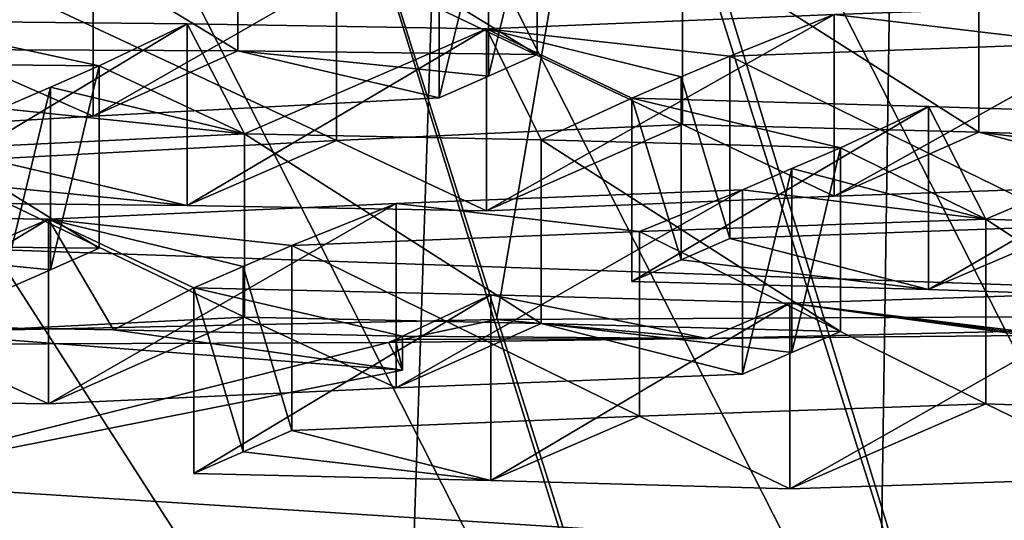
# Model space of a CAD drawing. Header units: metres. Extents: x -24 to 24, y -69 to 184.
# Tile 475 of 656: x -0.545 to -0.204, y 129.745 to 129.918. Entities that reach past the tile are written whole.
import ezdxf

# ---------------------------------------------------------------- set-up
doc = ezdxf.new("R2010")
doc.units = ezdxf.units.M
for name, color, linetype in [('1002', 7, 'CONTINUOUS'), ('1063', 7, 'CONTINUOUS'), ('1249', 7, 'CONTINUOUS'), ('1252', 7, 'CONTINUOUS'), ('1735', 7, 'CONTINUOUS'), ('1746', 7, 'CONTINUOUS'), ('1774', 7, 'CONTINUOUS'), ('1845', 7, 'CONTINUOUS'), ('1857', 7, 'CONTINUOUS'), ('1875', 7, 'CONTINUOUS'), ('1972', 7, 'CONTINUOUS'), ('1978', 7, 'CONTINUOUS'), ('2078', 7, 'CONTINUOUS'), ('2264', 7, 'CONTINUOUS'), ('2277', 7, 'CONTINUOUS'), ('2325', 7, 'CONTINUOUS'), ('2609', 7, 'CONTINUOUS'), ('2829', 7, 'CONTINUOUS'), ('2862', 7, 'CONTINUOUS'), ('2871', 7, 'CONTINUOUS'), ('2982', 7, 'CONTINUOUS'), ('3051', 7, 'CONTINUOUS'), ('3105', 7, 'CONTINUOUS'), ('3160', 7, 'CONTINUOUS'), ('3193', 7, 'CONTINUOUS'), ('3202', 7, 'CONTINUOUS'), ('3228', 7, 'CONTINUOUS'), ('3240', 7, 'CONTINUOUS'), ('3266', 7, 'CONTINUOUS'), ('3298', 7, 'CONTINUOUS'), ('3310', 7, 'CONTINUOUS'), ('3480', 7, 'CONTINUOUS'), ('3661', 7, 'CONTINUOUS'), ('367', 7, 'CONTINUOUS'), ('369', 7, 'CONTINUOUS'), ('373', 7, 'CONTINUOUS'), ('383', 7, 'CONTINUOUS'), ('3898', 7, 'CONTINUOUS'), ('3967', 7, 'CONTINUOUS'), ('419', 2, 'CONTINUOUS'), ('424', 3, 'CONTINUOUS'), ('426', 3, 'CONTINUOUS'), ('434', 7, 'CONTINUOUS'), ('464', 7, 'CONTINUOUS'), ('497', 7, 'CONTINUOUS'), ('554', 2, 'CONTINUOUS'), ('563', 2, 'CONTINUOUS')]:
    doc.layers.add(name, color=color, linetype=linetype)

msp = doc.modelspace()

# ---------------------------------------------------------------- linework, layer by layer
at = {"layer": '1002'}
for points in [[(-0.108092, 129.845969, 228.343153), (-0.210654, 129.849535, 228.260723), (-0.108092, 129.782044, 228.360281)], [(-0.108092, 129.782044, 228.360281), (-0.210654, 129.849535, 228.260723), (-0.210654, 129.785667, 228.277836)]]:
    msp.add_3dface(points, dxfattribs=at)
at = {"layer": '1063'}
for points in [[(-0.467052, 129.879042, 227.611981), (-0.586814, 129.873155, 227.664915), (-0.467052, 129.815629, 227.628972)], [(-0.467052, 129.815629, 227.628972), (-0.586814, 129.873155, 227.664915), (-0.586814, 129.809698, 227.681919)]]:
    msp.add_3dface(points, dxfattribs=at)
at = {"layer": '1249'}
for points in [[(-0.469399, 129.969883, 225.83716), (-0.571977, 129.970243, 225.755576), (-0.4694, 129.907739, 225.853811)], [(-0.4694, 129.907739, 225.853811), (-0.571977, 129.970243, 225.755576), (-0.571977, 129.908149, 225.772214)], [(-0.365858, 129.906452, 225.936409), (-0.469399, 129.969883, 225.83716), (-0.4694, 129.907739, 225.853811)], [(-0.365858, 129.968648, 225.919743), (-0.469399, 129.969883, 225.83716), (-0.365858, 129.906452, 225.936409)]]:
    msp.add_3dface(points, dxfattribs=at)
at = {"layer": '1252'}
msp.add_3dface([(-1.231237, 129.913193, 233.110246), (0, 129.947623, 233.169453), (-0.768468, 129.961058, 233.031323)], dxfattribs=at)
at = {"layer": '1735'}
for points in [[(-0.519413, 129.947627, 226.243353), (-0.39977, 129.953872, 226.190374), (-0.519412, 129.88519, 226.260083)], [(-0.519412, 129.88519, 226.260083), (-0.39977, 129.953872, 226.190374), (-0.39977, 129.89148, 226.207092)], [(-0.639801, 129.878013, 226.313632), (-0.639801, 129.940499, 226.296889), (-0.519413, 129.947627, 226.243353)], [(-0.639801, 129.878013, 226.313632), (-0.519413, 129.947627, 226.243353), (-0.519412, 129.88519, 226.260083)]]:
    msp.add_3dface(points, dxfattribs=at)
at = {"layer": '1746'}
for points in [[(-0.299212, 129.842861, 227.174309), (-0.230561, 129.82519, 227.527191), (-0.179045, 129.84722, 227.121611)], [(-0.230561, 129.82519, 227.527191), (-0.127005, 129.821731, 227.610383), (-0.179045, 129.84722, 227.121611)], [(-0.316026, 129.835512, 227.308494), (-0.230561, 129.82519, 227.527191), (-0.299212, 129.842861, 227.174309)], [(-0.333124, 129.828033, 227.444954), (-0.230561, 129.82519, 227.527191), (-0.316026, 129.835512, 227.308494)]]:
    msp.add_3dface(points, dxfattribs=at)
at = {"layer": '1774'}
for points in [[(-0.417284, 129.806916, 229.024549), (-0.414841, 129.807971, 229.005054), (-0.412405, 129.797323, 228.988751)], [(-0.412405, 129.809022, 228.985616), (-0.412405, 129.797323, 228.988751), (-0.414841, 129.807971, 229.005054)]]:
    msp.add_3dface(points, dxfattribs=at)
at = {"layer": '1845'}
for points in [[(-0.571977, 129.908149, 225.772214), (-0.639801, 129.878013, 226.313632), (-0.519412, 129.88519, 226.260083)], [(-0.4694, 129.907739, 225.853811), (-0.571977, 129.908149, 225.772214), (-0.519412, 129.88519, 226.260083)], [(-0.4694, 129.907739, 225.853811), (-0.519412, 129.88519, 226.260083), (-0.39977, 129.89148, 226.207092)], [(-0.4694, 129.907739, 225.853811), (-0.39977, 129.89148, 226.207092), (-0.382695, 129.89902, 226.070799)], [(-0.365858, 129.906452, 225.936409), (-0.4694, 129.907739, 225.853811), (-0.382695, 129.89902, 226.070799)]]:
    msp.add_3dface(points, dxfattribs=at)
at = {"layer": '1857'}
for points in [[(-0.383403, 129.852461, 226.961314), (-0.315579, 129.882261, 226.419986), (-0.435305, 129.876713, 226.472813)], [(-0.263188, 129.857448, 226.908426), (-0.315579, 129.882261, 226.419986), (-0.383403, 129.852461, 226.961314)], [(-0.213117, 129.879612, 226.502091), (-0.315579, 129.882261, 226.419986), (-0.263188, 129.857448, 226.908426)], [(-0.143372, 129.861621, 226.855928), (-0.213117, 129.879612, 226.502091), (-0.263188, 129.857448, 226.908426)], [(-0.126222, 129.869012, 226.719085), (-0.213117, 129.879612, 226.502091), (-0.143372, 129.861621, 226.855928)], [(-0.10946, 129.876223, 226.585344), (-0.213117, 129.879612, 226.502091), (-0.126222, 129.869012, 226.719085)], [(-0.55561, 129.870305, 226.52612), (-0.486881, 129.854213, 226.878641), (-0.435305, 129.876713, 226.472813)], [(-0.486881, 129.854213, 226.878641), (-0.383403, 129.852461, 226.961314), (-0.435305, 129.876713, 226.472813)], [(-0.572507, 129.862807, 226.661003), (-0.486881, 129.854213, 226.878641), (-0.55561, 129.870305, 226.52612)], [(-0.589522, 129.855255, 226.796825), (-0.486881, 129.854213, 226.878641), (-0.572507, 129.862807, 226.661003)]]:
    msp.add_3dface(points, dxfattribs=at)
at = {"layer": '1875'}
for points in [[(-0.278477, 129.756284, 228.819052), (-0.15835, 129.824411, 228.749284), (-0.15835, 129.760194, 228.766491)], [(-0.278477, 129.820542, 228.801834), (-0.15835, 129.824411, 228.749284), (-0.278477, 129.756284, 228.819052)]]:
    msp.add_3dface(points, dxfattribs=at)
at = {"layer": '1972'}
for points in [[(-0.484596, 129.825732, 228.636704), (-0.381924, 129.823397, 228.718892), (-0.484596, 129.761585, 228.653892)], [(-0.484596, 129.761585, 228.653892), (-0.381924, 129.823397, 228.718892), (-0.381924, 129.759196, 228.736094)], [(-0.381924, 129.823397, 228.718892), (-0.278477, 129.820542, 228.801834), (-0.381924, 129.759196, 228.736094)], [(-0.278477, 129.820542, 228.801834), (-0.278477, 129.756284, 228.819052), (-0.381924, 129.759196, 228.736094)]]:
    msp.add_3dface(points, dxfattribs=at)
at = {"layer": '1978'}
for points in [[(-0.467052, 129.815629, 227.628972), (-0.586814, 129.809698, 227.681919), (-0.534875, 129.785718, 228.17033)], [(-0.414671, 129.791166, 228.117324), (-0.467052, 129.815629, 227.628972), (-0.534875, 129.785718, 228.17033)], [(-0.364438, 129.81347, 227.711067), (-0.467052, 129.815629, 227.628972), (-0.414671, 129.791166, 228.117324)], [(-0.294844, 129.795949, 228.064658), (-0.364438, 129.81347, 227.711067), (-0.414671, 129.791166, 228.117324)], [(-0.277744, 129.803392, 227.92819), (-0.364438, 129.81347, 227.711067), (-0.294844, 129.795949, 228.064658)], [(-0.260932, 129.810704, 227.794032), (-0.364438, 129.81347, 227.711067), (-0.277744, 129.803392, 227.92819)], [(-0.534875, 129.785718, 228.17033), (-0.586814, 129.809698, 227.681919), (-0.638266, 129.787161, 228.08781)]]:
    msp.add_3dface(points, dxfattribs=at)
at = {"layer": '2078'}
for points in [[(-0.435305, 129.939297, 226.456044), (-0.315579, 129.882261, 226.419986), (-0.315579, 129.944801, 226.403228)], [(-0.55561, 129.932935, 226.509339), (-0.435305, 129.876713, 226.472813), (-0.435305, 129.939297, 226.456044)], [(-0.435305, 129.876713, 226.472813), (-0.315579, 129.882261, 226.419986), (-0.435305, 129.939297, 226.456044)], [(-0.55561, 129.870305, 226.52612), (-0.435305, 129.876713, 226.472813), (-0.55561, 129.932935, 226.509339)]]:
    msp.add_3dface(points, dxfattribs=at)
at = {"layer": '2264'}
for points in [[(-0.263188, 129.920336, 226.891576), (-0.179046, 129.910258, 227.10472), (-0.143372, 129.924468, 226.839088)], [(-0.383403, 129.915391, 226.944451), (-0.299212, 129.905941, 227.157407), (-0.263188, 129.920336, 226.891576)], [(-0.299212, 129.905941, 227.157407), (-0.179046, 129.910258, 227.10472), (-0.263188, 129.920336, 226.891576)], [(-0.620758, 129.903544, 227.046158), (-0.51733, 129.902579, 227.128579), (-0.589522, 129.918081, 226.77999)], [(-0.589522, 129.918081, 226.77999), (-0.51733, 129.902579, 227.128579), (-0.486881, 129.91709, 226.861794)], [(-0.51733, 129.902579, 227.128579), (-0.467052, 129.879042, 227.611981), (-0.486881, 129.91709, 226.861794)], [(-0.486881, 129.91709, 226.861794), (-0.467052, 129.879042, 227.611981), (-0.383403, 129.915391, 226.944451)], [(-0.467052, 129.879042, 227.611981), (-0.364438, 129.876937, 227.694061), (-0.383403, 129.915391, 226.944451)], [(-0.364438, 129.876937, 227.694061), (-0.333124, 129.891307, 227.428), (-0.383403, 129.915391, 226.944451)], [(-0.333124, 129.891307, 227.428), (-0.316027, 129.898688, 227.291579), (-0.383403, 129.915391, 226.944451)], [(-0.316027, 129.898688, 227.291579), (-0.299212, 129.905941, 227.157407), (-0.383403, 129.915391, 226.944451)], [(-0.5342, 129.895211, 227.263211), (-0.467052, 129.879042, 227.611981), (-0.51733, 129.902579, 227.128579)], [(-0.551242, 129.887768, 227.39922), (-0.467052, 129.879042, 227.611981), (-0.5342, 129.895211, 227.263211)], [(-0.260932, 129.874226, 227.777012), (-0.333124, 129.891307, 227.428), (-0.364438, 129.876937, 227.694061)], [(-0.230561, 129.888521, 227.510222), (-0.333124, 129.891307, 227.428), (-0.260932, 129.874226, 227.777012)], [(-0.586814, 129.873155, 227.664915), (-0.467052, 129.879042, 227.611981), (-0.551242, 129.887768, 227.39922)], [(-0.210654, 129.849535, 228.260723), (-0.230561, 129.888521, 227.510222), (-0.260932, 129.874226, 227.777012)], [(-0.210654, 129.849535, 228.260723), (-0.127005, 129.885118, 227.593398), (-0.230561, 129.888521, 227.510222)], [(-0.210654, 129.849535, 228.260723), (-0.108092, 129.845969, 228.343153), (-0.127005, 129.885118, 227.593398)], [(-0.277742, 129.867012, 227.911132), (-0.210654, 129.849535, 228.260723), (-0.260932, 129.874226, 227.777012)], [(-0.294844, 129.859666, 228.047584), (-0.210654, 129.849535, 228.260723), (-0.277742, 129.867012, 227.911132)], [(-0.414672, 129.854926, 228.10024), (-0.330517, 129.845311, 228.313255), (-0.294844, 129.859666, 228.047584)], [(-0.330517, 129.845311, 228.313255), (-0.210654, 129.849535, 228.260723), (-0.294844, 129.859666, 228.047584)], [(-0.534875, 129.849522, 228.153234), (-0.450685, 129.840438, 228.366091), (-0.414672, 129.854926, 228.10024)], [(-0.450685, 129.840438, 228.366091), (-0.330517, 129.845311, 228.313255), (-0.414672, 129.854926, 228.10024)], [(-0.638266, 129.850912, 228.070728), (-0.618524, 129.81307, 228.820791), (-0.534875, 129.849522, 228.153234)], [(-0.618524, 129.81307, 228.820791), (-0.512445, 129.811237, 228.905551), (-0.534875, 129.849522, 228.153234)], [(-0.467533, 129.833133, 228.50054), (-0.450685, 129.840438, 228.366091), (-0.534875, 129.849522, 228.153234)], [(-0.484596, 129.825732, 228.636704), (-0.467533, 129.833133, 228.50054), (-0.534875, 129.849522, 228.153234)], [(-0.512445, 129.811237, 228.905551), (-0.484596, 129.825732, 228.636704), (-0.534875, 129.849522, 228.153234)], [(-0.412405, 129.809022, 228.985616), (-0.484596, 129.825732, 228.636704), (-0.512445, 129.811237, 228.905551)], [(-0.412405, 129.809022, 228.985616), (-0.381924, 129.823397, 228.718892), (-0.484596, 129.825732, 228.636704)], [(-0.381924, 129.823397, 228.718892), (-0.412405, 129.809022, 228.985616), (-0.307108, 129.808299, 229.029713)], [(-0.278477, 129.820542, 228.801834), (-0.381924, 129.823397, 228.718892), (-0.307108, 129.808299, 229.029713)], [(-0.194287, 129.81024, 229.015018), (-0.15835, 129.824411, 228.749284), (-0.278477, 129.820542, 228.801834)], [(-0.19658, 129.809264, 229.033315), (-0.278477, 129.820542, 228.801834), (-0.307108, 129.808299, 229.029713)], [(-0.19658, 129.809264, 229.033315), (-0.195435, 129.809752, 229.024181), (-0.278477, 129.820542, 228.801834)], [(-0.195435, 129.809752, 229.024181), (-0.194287, 129.81024, 229.015018), (-0.278477, 129.820542, 228.801834)], [(-0.414841, 129.807971, 229.005054), (-0.417284, 129.806916, 229.024549), (-0.307108, 129.808299, 229.029713)], [(-0.412405, 129.809022, 228.985616), (-0.414841, 129.807971, 229.005054), (-0.307108, 129.808299, 229.029713)]]:
    msp.add_3dface(points, dxfattribs=at)
at = {"layer": '2277'}
for points in [[(-0.534201, 129.832044, 227.280144), (-0.51733, 129.902579, 227.128579), (-0.51733, 129.839509, 227.145479)], [(-0.5342, 129.895211, 227.263211), (-0.51733, 129.902579, 227.128579), (-0.534201, 129.832044, 227.280144)], [(-0.551242, 129.824502, 227.416171), (-0.551242, 129.887768, 227.39922), (-0.5342, 129.895211, 227.263211)], [(-0.551242, 129.824502, 227.416171), (-0.5342, 129.895211, 227.263211), (-0.534201, 129.832044, 227.280144)]]:
    msp.add_3dface(points, dxfattribs=at)
at = {"layer": '2325'}
for points in [[(-0.618524, 129.81307, 228.820791), (-0.412405, 129.797323, 228.988751), (-0.512445, 129.811237, 228.905551)], [(-0.412405, 129.797323, 228.988751), (-0.618524, 129.81307, 228.820791), (-0.618524, 129.756388, 228.835979)], [(-0.412405, 129.797323, 228.988751), (-0.412405, 129.809022, 228.985616), (-0.512445, 129.811237, 228.905551)]]:
    msp.add_3dface(points, dxfattribs=at)
at = {"layer": '2609'}
for points in [[(-0.379927, 129.814798, 229.053967), (0.073225, 129.817198, 229.062924), (-0.307108, 129.808299, 229.029713)], [(0.073225, 129.817198, 229.062924), (-0.19658, 129.809264, 229.033315), (-0.307108, 129.808299, 229.029713)], [(-0.831387, 129.805328, 229.018623), (-0.379927, 129.814798, 229.053967), (-0.417284, 129.806916, 229.024549)], [(-0.417284, 129.806916, 229.024549), (-0.379927, 129.814798, 229.053967), (-0.307108, 129.808299, 229.029713)], [(-0.831387, 129.805328, 229.018623), (-0.417284, 129.806916, 229.024549), (-0.618524, 129.756388, 228.835979)], [(-0.417284, 129.806916, 229.024549), (-0.412405, 129.797323, 228.988751), (-0.618524, 129.756388, 228.835979)]]:
    msp.add_3dface(points, dxfattribs=at)
at = {"layer": '2829'}
for points in [[(-0.414671, 129.791166, 228.117324), (-0.414672, 129.854926, 228.10024), (-0.294844, 129.859666, 228.047584)], [(-0.294844, 129.795949, 228.064658), (-0.414671, 129.791166, 228.117324), (-0.294844, 129.859666, 228.047584)], [(-0.534875, 129.785718, 228.17033), (-0.534875, 129.849522, 228.153234), (-0.414672, 129.854926, 228.10024)], [(-0.414671, 129.791166, 228.117324), (-0.534875, 129.785718, 228.17033), (-0.414672, 129.854926, 228.10024)]]:
    msp.add_3dface(points, dxfattribs=at)
at = {"layer": '2862'}
for points in [[(-0.365858, 129.968648, 225.919743), (-0.365858, 129.906452, 225.936409), (-0.382695, 129.89902, 226.070799)], [(-0.365858, 129.968648, 225.919743), (-0.382695, 129.89902, 226.070799), (-0.382693, 129.961314, 226.054094)], [(-0.382695, 129.89902, 226.070799), (-0.39977, 129.89148, 226.207092), (-0.382693, 129.961314, 226.054094)], [(-0.39977, 129.89148, 226.207092), (-0.39977, 129.953872, 226.190374), (-0.382693, 129.961314, 226.054094)]]:
    msp.add_3dface(points, dxfattribs=at)
at = {"layer": '2871'}
for points in [[(-0.450685, 129.840438, 228.366091), (-0.467533, 129.833133, 228.50054), (-0.450685, 129.776486, 228.383227)], [(-0.467533, 129.833133, 228.50054), (-0.484596, 129.825732, 228.636704), (-0.467532, 129.769085, 228.517694)], [(-0.450685, 129.776486, 228.383227), (-0.467533, 129.833133, 228.50054), (-0.467532, 129.769085, 228.517694)], [(-0.484596, 129.825732, 228.636704), (-0.484596, 129.761585, 228.653892), (-0.467532, 129.769085, 228.517694)]]:
    msp.add_3dface(points, dxfattribs=at)
at = {"layer": '2982'}
for points in [[(-0.315579, 129.882261, 226.419986), (-0.213117, 129.879612, 226.502091), (-0.315579, 129.944801, 226.403228)], [(-0.315579, 129.944801, 226.403228), (-0.213117, 129.879612, 226.502091), (-0.213116, 129.942207, 226.485319)], [(-0.213117, 129.879612, 226.502091), (-0.10946, 129.876223, 226.585344), (-0.213116, 129.942207, 226.485319)], [(-0.10946, 129.876223, 226.585344), (-0.10946, 129.938876, 226.568556), (-0.213116, 129.942207, 226.485319)]]:
    msp.add_3dface(points, dxfattribs=at)
at = {"layer": '3051'}
for points in [[(-0.179045, 129.84722, 227.121611), (-0.179046, 129.910258, 227.10472), (-0.299212, 129.905941, 227.157407)], [(-0.299212, 129.842861, 227.174309), (-0.179045, 129.84722, 227.121611), (-0.299212, 129.905941, 227.157407)]]:
    msp.add_3dface(points, dxfattribs=at)
at = {"layer": '3105'}
for points in [[(-0.210654, 129.785667, 228.277836), (-0.210654, 129.849535, 228.260723), (-0.330517, 129.845311, 228.313255)], [(-0.330517, 129.845311, 228.313255), (-0.450685, 129.840438, 228.366091), (-0.330517, 129.781402, 228.330379)], [(-0.210654, 129.785667, 228.277836), (-0.330517, 129.845311, 228.313255), (-0.330517, 129.781402, 228.330379)], [(-0.450685, 129.840438, 228.366091), (-0.450685, 129.776486, 228.383227), (-0.330517, 129.781402, 228.330379)]]:
    msp.add_3dface(points, dxfattribs=at)
at = {"layer": '3160'}
for points in [[(-0.333124, 129.828033, 227.444954), (-0.333124, 129.891307, 227.428), (-0.230561, 129.888521, 227.510222)], [(-0.230561, 129.82519, 227.527191), (-0.333124, 129.828033, 227.444954), (-0.230561, 129.888521, 227.510222)], [(-0.127005, 129.885118, 227.593398), (-0.230561, 129.82519, 227.527191), (-0.230561, 129.888521, 227.510222)], [(-0.127005, 129.885118, 227.593398), (-0.127005, 129.821731, 227.610383), (-0.230561, 129.82519, 227.527191)]]:
    msp.add_3dface(points, dxfattribs=at)
at = {"layer": '3193'}
for points in [[(-0.589522, 129.855255, 226.796825), (-0.589522, 129.918081, 226.77999), (-0.486881, 129.91709, 226.861794)], [(-0.486881, 129.854213, 226.878641), (-0.589522, 129.855255, 226.796825), (-0.486881, 129.91709, 226.861794)], [(-0.486881, 129.854213, 226.878641), (-0.486881, 129.91709, 226.861794), (-0.383403, 129.915391, 226.944451)], [(-0.383403, 129.852461, 226.961314), (-0.486881, 129.854213, 226.878641), (-0.383403, 129.915391, 226.944451)]]:
    msp.add_3dface(points, dxfattribs=at)
at = {"layer": '3202'}
for points in [[(-0.467052, 129.879042, 227.611981), (-0.467052, 129.815629, 227.628972), (-0.364438, 129.81347, 227.711067)], [(-0.467052, 129.879042, 227.611981), (-0.364438, 129.81347, 227.711067), (-0.364438, 129.876937, 227.694061)], [(-0.260932, 129.810704, 227.794032), (-0.260932, 129.874226, 227.777012), (-0.364438, 129.876937, 227.694061)], [(-0.364438, 129.81347, 227.711067), (-0.260932, 129.810704, 227.794032), (-0.364438, 129.876937, 227.694061)]]:
    msp.add_3dface(points, dxfattribs=at)
at = {"layer": '3228'}
for points in [[(-0.534201, 129.832044, 227.280144), (-0.51733, 129.839509, 227.145479), (-0.620759, 129.840526, 227.063043)], [(-0.551242, 129.824502, 227.416171), (-0.534201, 129.832044, 227.280144), (-0.620759, 129.840526, 227.063043)]]:
    msp.add_3dface(points, dxfattribs=at)
at = {"layer": '3240'}
for points in [[(-0.278477, 129.756284, 228.819052), (-0.210654, 129.785667, 228.277836), (-0.330517, 129.781402, 228.330379)], [(-0.210654, 129.785667, 228.277836), (-0.278477, 129.756284, 228.819052), (-0.15835, 129.760194, 228.766491)], [(-0.108092, 129.782044, 228.360281), (-0.210654, 129.785667, 228.277836), (-0.15835, 129.760194, 228.766491)], [(-0.450685, 129.776486, 228.383227), (-0.381924, 129.759196, 228.736094), (-0.330517, 129.781402, 228.330379)], [(-0.381924, 129.759196, 228.736094), (-0.278477, 129.756284, 228.819052), (-0.330517, 129.781402, 228.330379)], [(-0.381924, 129.759196, 228.736094), (-0.450685, 129.776486, 228.383227), (-0.467532, 129.769085, 228.517694)], [(-0.484596, 129.761585, 228.653892), (-0.381924, 129.759196, 228.736094), (-0.467532, 129.769085, 228.517694)]]:
    msp.add_3dface(points, dxfattribs=at)
at = {"layer": '3266'}
for points in [[(-0.47898, 130.130397, 222.311205), (-0.371919, 130.141311, 222.351939), (-0.188559, 129.55945, 220.180402)], [(-0.371919, 130.141311, 222.351939), (-0.357592, 130.113144, 222.246818), (-0.188559, 129.55945, 220.180402)], [(-0.306677, 129.576813, 220.245204), (-0.575709, 130.105712, 222.219081), (-0.47898, 130.130397, 222.311205)], [(-0.301039, 129.56573, 220.203839), (-0.47898, 130.130397, 222.311205), (-0.188559, 129.55945, 220.180402)], [(-0.306677, 129.576813, 220.245204), (-0.47898, 130.130397, 222.311205), (-0.301039, 129.56573, 220.203839)], [(-0.357592, 130.113144, 222.246818), (-0.088559, 129.584246, 220.272942), (-0.188559, 129.55945, 220.180402)], [(-0.357592, 130.113144, 222.246818), (-0.117561, 130.087411, 222.150782), (-0.088559, 129.584246, 220.272942)], [(-0.306677, 129.576813, 220.245204), (-0.546707, 129.602546, 220.341241), (-0.575709, 130.105712, 222.219081)]]:
    msp.add_3dface(points, dxfattribs=at)
at = {"layer": '3298'}
for points in [[(-0.299212, 129.842861, 227.174309), (-0.299212, 129.905941, 227.157407), (-0.316027, 129.898688, 227.291579)], [(-0.316026, 129.835512, 227.308494), (-0.316027, 129.898688, 227.291579), (-0.333124, 129.891307, 227.428)], [(-0.316026, 129.835512, 227.308494), (-0.299212, 129.842861, 227.174309), (-0.316027, 129.898688, 227.291579)], [(-0.333124, 129.828033, 227.444954), (-0.316026, 129.835512, 227.308494), (-0.333124, 129.891307, 227.428)]]:
    msp.add_3dface(points, dxfattribs=at)
at = {"layer": '3310'}
for points in [[(-0.260932, 129.810704, 227.794032), (-0.277744, 129.803392, 227.92819), (-0.260932, 129.874226, 227.777012)], [(-0.277744, 129.803392, 227.92819), (-0.277742, 129.867012, 227.911132), (-0.260932, 129.874226, 227.777012)], [(-0.294844, 129.795949, 228.064658), (-0.294844, 129.859666, 228.047584), (-0.277742, 129.867012, 227.911132)], [(-0.277744, 129.803392, 227.92819), (-0.294844, 129.795949, 228.064658), (-0.277742, 129.867012, 227.911132)]]:
    msp.add_3dface(points, dxfattribs=at)
at = {"layer": '3480'}
for points in [[(-0.143372, 129.861621, 226.855928), (-0.263188, 129.857448, 226.908426), (-0.143372, 129.924468, 226.839088)], [(-0.263188, 129.857448, 226.908426), (-0.263188, 129.920336, 226.891576), (-0.143372, 129.924468, 226.839088)], [(-0.383403, 129.852461, 226.961314), (-0.383403, 129.915391, 226.944451), (-0.263188, 129.920336, 226.891576)], [(-0.263188, 129.857448, 226.908426), (-0.383403, 129.852461, 226.961314), (-0.263188, 129.920336, 226.891576)]]:
    msp.add_3dface(points, dxfattribs=at)
at = {"layer": '3661'}
for points in [[(-0.51733, 129.839509, 227.145479), (-0.620758, 129.903544, 227.046158), (-0.620759, 129.840526, 227.063043)], [(-0.51733, 129.902579, 227.128579), (-0.620758, 129.903544, 227.046158), (-0.51733, 129.839509, 227.145479)]]:
    msp.add_3dface(points, dxfattribs=at)
at = {"layer": '367'}
for points in [[(-1.087972, 145.2, -24.225582), (1.087972, 145.2, -24.225582), (-0.939204, 55.350886, -24.231805)], [(-0.939204, 55.350886, -24.231805), (1.087972, 145.2, -24.225582), (-0.476055, 55.429567, -24.245327)], [(-0.476055, 55.429567, -24.245327), (1.087972, 145.2, -24.225582), (0, 55.456236, -24.25)]]:
    msp.add_3dface(points, dxfattribs=at)
at = {"layer": '369'}
for points in [[(0.995562, 125.28536, 24.229555), (-1.087972, 145.2, 24.225582), (-1.005745, 125.285363, 24.229135)], [(1.087972, 145.2, 24.225582), (-1.087972, 145.2, 24.225582), (0.995562, 125.28536, 24.229555)]]:
    msp.add_3dface(points, dxfattribs=at)
at = {"layer": '373'}
for points in [[(0, 146.423799, 240.142002), (-6.403596, 117.199254, 32.493216), (-6.468189, 146.382367, 240.147825)], [(-5.725305, 117.232454, 32.670329), (-6.403596, 117.199254, 32.493216), (0, 146.423799, 240.142002)], [(-5.042963, 117.261956, 32.827448), (-5.725305, 117.232454, 32.670329), (0, 146.423799, 240.142002)], [(-4.357656, 117.287707, 32.964383), (-5.042963, 117.261956, 32.827448), (0, 146.423799, 240.142002)], [(-3.670487, 117.309667, 33.080997), (-4.357656, 117.287707, 32.964383), (0, 146.423799, 240.142002)], [(-2.982479, 117.327814, 33.177225), (-3.670487, 117.309667, 33.080997), (0, 146.423799, 240.142002)], [(-2.138549, 117.344931, 33.267965), (-2.982479, 117.327814, 33.177225), (0, 146.423799, 240.142002)], [(-1.284928, 117.356471, 33.329079), (-2.138549, 117.344931, 33.267965), (0, 146.423799, 240.142002)], [(-0.997816, 117.359056, 33.342766), (-1.284928, 117.356471, 33.329079), (0, 146.423799, 240.142002)], [(-0.429813, 117.362253, 33.359688), (-0.997816, 117.359056, 33.342766), (0, 146.423799, 240.142002)], [(0.425551, 117.362268, 33.359767), (-0.429813, 117.362253, 33.359688), (0, 146.423799, 240.142002)]]:
    msp.add_3dface(points, dxfattribs=at)
at = {"layer": '383'}
for points in [[(-3.470757, 130.184352, 242.535831), (-3.524658, 129.308164, 242.16858), (0.003737, 129.195836, 242.18608)], [(0.00368, 130.073351, 242.552552), (-3.470757, 130.184352, 242.535831), (0.003737, 129.195836, 242.18608)]]:
    msp.add_3dface(points, dxfattribs=at)
at = {"layer": '3898'}
for points in [[(-0.638266, 129.787161, 228.08781), (-0.638266, 129.850912, 228.070728), (-0.534875, 129.849522, 228.153234)], [(-0.534875, 129.785718, 228.17033), (-0.638266, 129.787161, 228.08781), (-0.534875, 129.849522, 228.153234)]]:
    msp.add_3dface(points, dxfattribs=at)
at = {"layer": '3967'}
for points in [[(0, 128.97765, 209.284256), (-11.453786, 129.202222, 208.963535), (-5.76376, 130.953572, 216.075348)], [(0, 128.97765, 209.284256), (-5.76376, 130.953572, 216.075348), (-5.177508, 130.773835, 215.463877)], [(0, 128.97765, 209.284256), (-5.177508, 130.773835, 215.463877), (-4.520451, 130.610643, 214.921311)], [(0, 128.97765, 209.284256), (-4.520451, 130.610643, 214.921311), (-3.796975, 130.465558, 214.453046)], [(0, 128.97765, 209.284256), (-3.796975, 130.465558, 214.453046), (-3.056693, 130.346786, 214.084681)], [(0, 128.97765, 209.284256), (-3.056693, 130.346786, 214.084681), (-2.310622, 130.252549, 213.808468)], [(0, 128.97765, 209.284256), (-2.310622, 130.252549, 213.808468), (-1.528781, 130.177936, 213.609108)], [(0, 128.97765, 209.284256), (-1.528781, 130.177936, 213.609108), (-0.738286, 130.1255, 213.493395)], [(0.000044, 130.096388, 213.459446), (0, 128.97765, 209.284256), (-0.738286, 130.1255, 213.493395)]]:
    msp.add_3dface(points, dxfattribs=at)
at = {"layer": '419'}
for points in [[(0, 130.289304, 233.0779), (-1.231237, 129.913193, 233.110246), (-0.623851, 130.276144, 233.063895)], [(0, 129.947623, 233.169453), (-1.231237, 129.913193, 233.110246), (0, 130.289304, 233.0779)]]:
    msp.add_3dface(points, dxfattribs=at)
at = {"layer": '424'}
for points in [[(-0.525681, 125.939779, 214.5922), (-0.702053, 130.097009, 213.49327), (-0.976557, 125.951531, 214.636059)], [(0.000044, 130.096388, 213.459446), (-0.702053, 130.097009, 213.49327), (0, 128.156635, 213.979099)], [(-0.073225, 125.935098, 214.57473), (-0.702053, 130.097009, 213.49327), (-0.525681, 125.939779, 214.5922)], [(0, 128.156635, 213.979099), (-0.702053, 130.097009, 213.49327), (-0.073225, 125.935098, 214.57473)]]:
    msp.add_3dface(points, dxfattribs=at)
at = {"layer": '426'}
for points in [[(-0.898841, 132.02493, 228.415773), (0, 132.03892, 228.467987), (-0.831387, 129.805328, 229.018623)], [(-0.831387, 129.805328, 229.018623), (0, 132.03892, 228.467987), (-0.379927, 129.814798, 229.053967)], [(-0.379927, 129.814798, 229.053967), (0, 132.03892, 228.467987), (0.073225, 129.817198, 229.062924)]]:
    msp.add_3dface(points, dxfattribs=at)
at = {"layer": '434'}
for points in [[(-3.305357, 142.081073, 235.75762), (-0.937373, 113.718993, 33.859857), (0, 142.110666, 235.869139)], [(-0.937373, 113.718993, 33.859857), (0.002991, 113.722717, 33.878384), (0, 142.110666, 235.869139)]]:
    msp.add_3dface(points, dxfattribs=at)
at = {"layer": '464'}
for points in [[(-3.477578, 130.263487, 238.989164), (-0.000002, 130.007137, 238.958024), (-3.481056, 129.890588, 238.631613)], [(-3.481056, 129.890588, 238.631613), (-0.000002, 130.007137, 238.958024), (-3.429877, 129.885526, 238.631294)], [(-0.000002, 130.007137, 238.958024), (-0.00002, 129.632279, 238.55261), (-3.429877, 129.885526, 238.631294)]]:
    msp.add_3dface(points, dxfattribs=at)
at = {"layer": '497'}
for points in [[(-3.502837, 129.775679, 236.741582), (-0.00001, 129.720433, 236.561613), (-3.486778, 129.941086, 236.547053)], [(-0.000007, 129.819746, 236.4683), (-0.000005, 129.926934, 236.384521), (-3.486778, 129.941086, 236.547053)], [(-0.00001, 129.720433, 236.561613), (-0.000007, 129.819746, 236.4683), (-3.486778, 129.941086, 236.547053)], [(-3.510833, 129.89355, 238.631787), (-0.000066, 129.55117, 238.442937), (-3.523953, 129.737116, 238.42926)], [(-3.510833, 129.89355, 238.631787), (-0.00002, 129.632279, 238.55261), (-0.000066, 129.55117, 238.442937)], [(-3.510833, 129.89355, 238.631787), (-3.481056, 129.890588, 238.631613), (-0.00002, 129.632279, 238.55261)], [(-3.429877, 129.885526, 238.631294), (-0.00002, 129.632279, 238.55261), (-3.481056, 129.890588, 238.631613)], [(-3.51617, 129.645646, 236.961521), (-0.000014, 129.549366, 236.773045), (-3.502837, 129.775679, 236.741582)], [(-0.000012, 129.630104, 236.663431), (-0.00001, 129.720433, 236.561613), (-3.502837, 129.775679, 236.741582)], [(-0.000014, 129.549366, 236.773045), (-0.000012, 129.630104, 236.663431), (-3.502837, 129.775679, 236.741582)]]:
    msp.add_3dface(points, dxfattribs=at)
at = {"layer": '554'}
for points in [[(-2.053064, 117.5, -22.155077), (0, 117.5, -22.25), (-2.052971, 145.7, -22.155085)], [(0, 117.5, -22.25), (0, 145.7, -22.25), (-2.052971, 145.7, -22.155085)]]:
    msp.add_3dface(points, dxfattribs=at)
at = {"layer": '563'}
for points in [[(-2.053064, 117.5, 22.155077), (0, 145.7, 22.25), (0, 117.5, 22.25)], [(-2.052971, 145.7, 22.155085), (0, 145.7, 22.25), (-2.053064, 117.5, 22.155077)]]:
    msp.add_3dface(points, dxfattribs=at)

doc.saveas('drawing.dxf')
